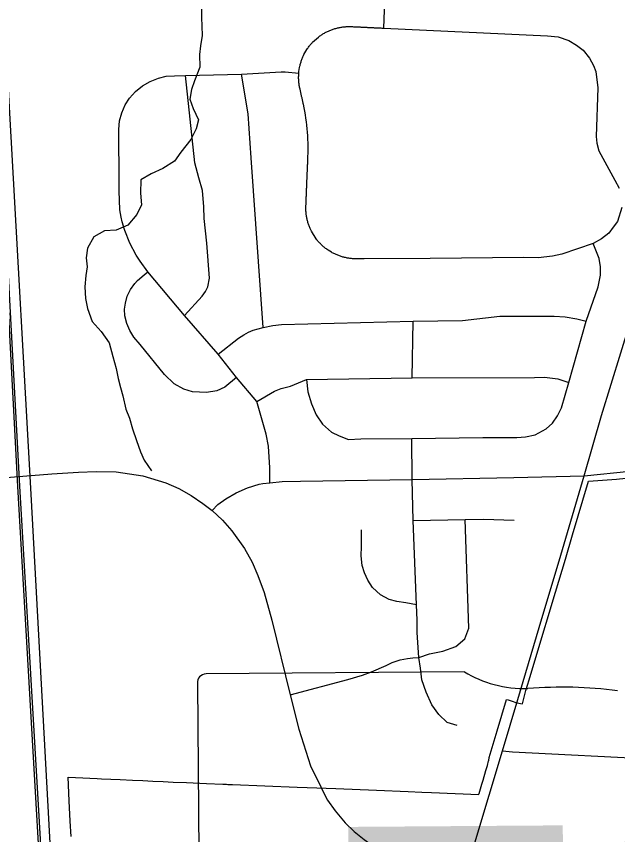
# Model space of a CAD drawing. Extents: x 114604 to 551442, y 316898 to 567001.
# Drawn here: x 204009 to 207570, y 455878 to 460721 of the extents above; entities that cross this region are included whole.
import ezdxf

# ---------------------------------------------------------------- set-up
doc = ezdxf.new("R2010")
doc.units = 0
for name, color, linetype in [('_CIVIL_CONSTRUCTION', 7, 'Continuous'), ('GE_P_Alignment_1000_Bearings', 7, 'Continuous'), ('GE_P_Alignment_1000_Cardinal_Points', 7, 'Continuous'), ('GE_P_Alignment_100_Stations', 7, 'Continuous'), ('GE_P_Alignment_500_Bearings', 7, 'Continuous'), ('GE_P_Alignment_500_Curve_Data', 7, 'Continuous'), ('PM_P_Cells', 7, 'Continuous')]:
    doc.layers.add(name, color=color, linetype=linetype)

msp = doc.modelspace()

# ---------------------------------------------------------------- linework, layer by layer
at = {"layer": '_CIVIL_CONSTRUCTION'}
for points in [[(203553.4, 457960), (204219, 458013.3), (204376.8, 458024.3), (204482.4, 458028.4), (204601.3, 458025.5), (204758.2, 458001.3), (204895.3, 457960.1), (204972, 457926.7), (205045.1, 457886.2), (205114.1, 457838.9), (205168.3, 457796.1), (205229.3, 457738.9), (205285.3, 457675.5), (205360, 457571), (205405.6, 457490.7), (205439.9, 457413), (205476.7, 457312), (205521.9, 457148.5), (205630.6, 456706.2), (205681.9, 456502.7), (205750.6, 456284.9), (205811.6, 456160.7)], [(205811.6, 456160.7), (205816.1, 456151.5), (205852.3, 456083.4), (205896.7, 456018.9), (205956.7, 455948.7), (206009.8, 455897.4), (206068.7, 455849.1), (206145.5, 455793.9), (206217.5, 455750.4), (206314.1, 455703.6), (206387.1, 455671.5), (206509.1, 455627.6), (206654, 455593.3)]]:
    msp.add_lwpolyline(points, dxfattribs=at)
at = {"layer": 'GE_P_Alignment_1000_Bearings'}
for points in [[(204449.4, 450394.8), (204311.4, 452868.7), (204173.1, 455279), (204017.9, 457939.5), (203903.7, 460071.1), (203748, 462907.4), (203634.6, 464784.5), (203576.3, 465870), (203439.7, 468382.1), (203262.4, 471440.6), (203163.6, 473310), (202985.8, 476617.4), (202836.1, 479159.8)], [(204462, 450395.5), (204324, 452869.4), (204185.7, 455279.7), (204030.4, 457940.2), (203916.2, 460071.8), (203760.5, 462908.1), (203647.1, 464785.2), (203588.8, 465870.7), (203452.2, 468382.8), (203274.9, 471441.3), (203176.1, 473310.7), (202998.4, 476618.1), (202848.6, 479160.5)], [(204519.6, 450390.9), (204388.9, 452745.6), (204237.1, 455321.9), (204094.9, 457929.9), (203978.2, 460007.6), (203815.1, 462919.8), (203661.1, 465583.7), (203516.7, 468228.3), (203370.7, 470946.3), (203228.6, 473311.1), (203080.2, 476082.6), (202926.9, 478847)]]:
    msp.add_lwpolyline(points, dxfattribs=at)
at = {"layer": 'GE_P_Alignment_1000_Cardinal_Points'}
msp.add_line((206353.9, 458581.6), (206360, 458917.1), dxfattribs=at)
for points in [[(206185, 460651.7), (206198.8, 461025.1)], [(207594.2, 459590), (207568.4, 459506.7), (207543.4, 459472.7), (207518.4, 459438.8), (207475.1, 459403.9), (207424.1, 459376.7), (207238.8, 459314), (207183.8, 459302.7), (207098.4, 459292.8), (207013.7, 459294.5), (206460.5, 459287.8), (206068.8, 459285.4), (206063.9, 459285.5), (206058.9, 459285.6), (206054, 459285.6), (206049.1, 459285.7), (206044.1, 459285.8), (206039.2, 459285.8), (206034.3, 459285.9), (206029.3, 459286), (206020.9, 459286), (206015.6, 459286.1), (206010.4, 459286.3), (206005.2, 459286.6), (206000, 459287), (205994.7, 459287.4), (205989.5, 459288), (205984.3, 459288.6), (205979.2, 459289.4), (205974, 459290.2), (205968.8, 459291.1), (205963.7, 459292.1), (205958.6, 459293.2), (205953.5, 459294.4), (205948.4, 459295.7), (205943.3, 459297), (205938.3, 459298.5), (205933.3, 459300), (205928.3, 459301.6), (205923.4, 459303.3), (205918.5, 459305.1), (205913.6, 459307), (205908.7, 459309), (205903.9, 459311), (205899.1, 459313.2), (205894.4, 459315.4), (205889.7, 459317.7), (205885, 459320.1), (205880.4, 459322.5), (205875.8, 459325.1), (205855.8, 459337.5), (205849.4, 459342), (205845.1, 459345.1), (205840.9, 459348.2), (205836.8, 459351.5), (205832.8, 459354.8), (205828.8, 459358.1), (205824.8, 459361.6), (205820.9, 459365.1), (205817.1, 459368.7), (205813.3, 459372.3), (205809.6, 459376), (205806, 459379.8), (205802.4, 459383.6), (205798.9, 459387.5), (205795.5, 459391.5), (205792.2, 459395.5), (205788.9, 459399.6), (205785.6, 459403.7), (205756.4, 459450.2), (205752.9, 459457.2), (205750.7, 459462), (205748.6, 459466.7), (205746.6, 459471.6), (205744.6, 459476.4), (205742.8, 459481.3), (205741, 459486.2), (205739.3, 459491.2), (205737.7, 459496.2), (205736.1, 459501.2), (205734.7, 459506.2), (205733.3, 459511.3), (205732.1, 459516.3), (205730.9, 459521.5), (205729.8, 459526.6), (205728.8, 459531.7), (205727.9, 459536.9), (205727.1, 459542), (205726.4, 459547.2), (205725.8, 459552.4), (205725.2, 459557.6), (205724.8, 459562.9), (205724.4, 459568.1), (205724.2, 459573.3), (205724, 459578.5), (205723.9, 459583.8), (205723.9, 459589), (205724, 459594.2), (205724.1, 459598.4), (205724.4, 459603.4), (205724.6, 459608.4), (205724.8, 459613.4), (205725, 459618.4), (205725.2, 459623.4), (205725.4, 459628.4), (205725.6, 459633.3), (205725.8, 459638.3), (205726, 459643.3), (205726.2, 459648.3), (205726.4, 459653.3), (205726.6, 459658.3), (205726.8, 459663.3), (205727, 459668.3), (205727.2, 459673.3), (205727.4, 459678.3), (205727.7, 459683.3), (205727.9, 459688.3), (205728.1, 459693.3), (205728.3, 459698.3), (205728.5, 459703.3), (205728.7, 459708.3), (205728.9, 459713.3), (205729.1, 459718.3), (205729.3, 459723.3), (205729.5, 459728.3), (205729.7, 459733.3), (205729.9, 459738.3), (205730.1, 459743.3), (205730.3, 459748.2), (205730.5, 459753.2), (205730.7, 459758.2), (205731, 459763.2), (205731.2, 459768.2), (205731.4, 459773.2), (205731.6, 459778.2), (205731.8, 459783.2), (205732, 459788.2), (205732.2, 459793.2), (205732.4, 459798.2), (205732.6, 459803.2), (205732.8, 459808.2), (205733, 459813.2), (205733.2, 459818.2), (205733.4, 459823.2), (205733.6, 459828.2), (205733.8, 459833.2), (205734, 459838.2), (205734.3, 459843.2), (205734.5, 459848.2), (205734.7, 459853.2), (205734.9, 459858.1), (205735.1, 459863.1), (205735.3, 459868.1), (205735.5, 459873.1), (205735.7, 459878.1), (205735.9, 459883.1), (205736.1, 459888.1), (205736.3, 459893.1), (205736.9, 459909.7), (205737.3, 459930.6), (205737.3, 459951.5), (205737, 459972.5), (205736.3, 459993.4), (205735.2, 460014.3), (205733.8, 460035.2), (205732, 460056.1), (205729.8, 460076.9), (205727.3, 460097.7), (205724.4, 460118.4), (205721.1, 460139.1), (205717.5, 460159.8), (205715.5, 460170), (205713.6, 460180.3), (205709.2, 460200.8), (205708.5, 460204.3), (205707.4, 460209.2), (205706.3, 460214), (205705.2, 460218.8), (205704.2, 460223.7), (205703.1, 460228.5), (205702, 460233.3), (205701, 460238.1), (205699.9, 460243), (205698.8, 460247.8), (205697.8, 460252.6), (205696.7, 460257.5), (205695.6, 460262.3), (205694.6, 460267.1), (205693.5, 460272), (205692.4, 460276.8), (205691.3, 460281.6), (205690.3, 460286.5), (205689.2, 460291.3), (205688.1, 460296.1), (205687, 460301.5), (205686, 460306.7), (205685.1, 460311.8), (205684.3, 460317), (205683.6, 460322.2), (205682.9, 460327.4), (205682.4, 460332.6), (205681.9, 460337.8), (205681.6, 460343), (205681.3, 460348.3), (205681.1, 460353.5), (205681.1, 460358.7), (205681.1, 460364), (205681.2, 460369.2), (205681.4, 460374.4), (205681.6, 460379.7), (205682.1, 460385.9), (205683, 460395.3), (205686.7, 460418.6), (205688.2, 460426.2), (205689.4, 460431.3), (205690.7, 460436.4), (205692.1, 460441.5), (205693.5, 460446.5), (205695.1, 460451.5), (205696.7, 460456.5), (205698.4, 460461.4), (205700.2, 460466.3), (205702.1, 460471.2), (205704, 460476.1), (205706.1, 460480.9), (205708.2, 460485.7), (205710.4, 460490.4), (205712.7, 460495.1), (205729.8, 460524.8), (205734.1, 460531.3), (205737.1, 460535.6), (205740.2, 460539.8), (205743.3, 460543.9), (205746.6, 460548.1), (205749.9, 460552.1), (205753.2, 460556.1), (205756.7, 460560), (205760.2, 460563.9), (205763.7, 460567.7), (205797.9, 460598.5), (205802.9, 460602.3), (205807.2, 460605.4), (205811.5, 460608.4), (205815.8, 460611.3), (205820.2, 460614.2), (205824.6, 460616.9), (205829.1, 460619.6), (205833.7, 460622.2), (205838.2, 460624.8), (205842.9, 460627.2), (205847.5, 460629.6), (205852.2, 460631.9), (205857, 460634.1), (205861.8, 460636.2), (205866.6, 460638.3), (205871.5, 460640.2), (205876.4, 460642.1), (205881.3, 460643.9), (205886.2, 460645.6), (205891.2, 460647.2), (205896.2, 460648.7), (205901.3, 460650.1), (205906.3, 460651.5), (205911.4, 460652.7), (205916.5, 460653.9), (205921.6, 460655), (205926.8, 460656), (205931.9, 460656.9), (205937.1, 460657.7), (205942.3, 460658.4), (205947.5, 460659.1), (205952.7, 460659.6), (205957.9, 460660), (205963.1, 460660.4), (205968.4, 460660.7), (205973.6, 460660.8), (205978.8, 460660.9), (205984.1, 460660.9), (205989.3, 460660.8), (205994.5, 460660.6), (206000.1, 460660.4), (206005, 460660.1), (206010, 460659.9), (206014.9, 460659.7), (206019.8, 460659.4), (206024.8, 460659.2), (206029.7, 460659), (206034.6, 460658.7), (206039.6, 460658.5), (206044.5, 460658.3), (206049.4, 460658.1), (206054.4, 460657.8), (206059.3, 460657.6), (206064.2, 460657.4), (206069.1, 460657.1), (206074.1, 460656.9), (206079, 460656.7), (206083.9, 460656.4), (206088.9, 460656.2), (206093.8, 460656), (206098.7, 460655.7), (206103.7, 460655.5), (206108.6, 460655.3), (206113.5, 460655), (206118.5, 460654.8), (206123.4, 460654.6), (206128.3, 460654.3), (206133.3, 460654.1), (206138.2, 460653.9), (206143.1, 460653.6), (206148, 460653.4), (206153, 460653.2), (206157.9, 460652.9), (206162.8, 460652.7), (206167.8, 460652.5), (206172.7, 460652.2), (206177.6, 460652), (206185, 460651.7)], [(206185, 460651.7), (207155.3, 460605.7), (207217.5, 460599.1), (207280.6, 460577.8), (207326.6, 460551), (207366.5, 460521), (207403.3, 460473.8), (207426.9, 460431.3), (207440.4, 460394.9), (207452, 460297.9), (207443.2, 460011.1), (207447.3, 459971.5), (207458.5, 459925), (207553.8, 459752.5), (207579.8, 459705.3)], [(205510.7, 457961), (205509.7, 458004.8), (205510.6, 458050), (205502.1, 458176.9), (205489, 458249.2), (205434.4, 458441.7), (205313.6, 458584.8), (205204.4, 458721.4), (205004.4, 458951.2), (204787.9, 459209.4), (204742.3, 459271.8), (204719.4, 459307.4), (204681.9, 459379), (204651.7, 459454), (204650, 459459), (204635.9, 459504.6), (204629.6, 459532.2), (204622, 459577), (204617.6, 459688.8), (204617.6, 459800.9), (204616.7, 459985.4), (204615.4, 460052.1), (204620.4, 460102.3), (204633.3, 460151), (204653.7, 460197.1), (204678.9, 460236.4), (204714.5, 460275.7), (204755.6, 460309.2), (204801.3, 460336.2), (204850.6, 460356.1), (204897.3, 460366.9), (204945.2, 460369.8), (205011.8, 460370.7), (205342.8, 460379.4), (205576.8, 460393.7), (205600.4, 460392.9), (205682.1, 460385.9)], [(205004.4, 458951.2), (205109.2, 459065.4), (205129.2, 459092.3), (205144.1, 459120.7), (205152.9, 459171.1), (205138.2, 459379.6), (205121.2, 459525.6), (205120.1, 459593.6), (205112.3, 459689.8), (205090.5, 459766.3), (205066.7, 459854.4), (205011.8, 460370.7)], [(205470.4, 458880), (205400.5, 459884.9), (205382.9, 460144.1), (205342.8, 460379.4)], [(205727.2, 458572.9), (205734.6, 458499.9), (205757.2, 458427.1), (205785.2, 458362.6), (205822.8, 458307.7), (205876, 458260.4), (205920.1, 458238.3), (205976.4, 458217.9), (206049.3, 458220.3), (206350.8, 458222.8), (206772, 458229), (206973.8, 458228.3), (207024.4, 458232.3), (207081, 458244.2), (207147.7, 458279.4), (207183.9, 458313), (207214.7, 458356.8), (207237.6, 458403.6), (207280.8, 458555.3), (207383.9, 458918.1), (207454.6, 459121.4), (207468.1, 459189.8), (207468.6, 459239.5), (207460.4, 459288.4), (207424.1, 459376.7)], [(205313.6, 458584.8), (205244.1, 458526.5), (205196.2, 458504.5), (205134.8, 458494.8), (205052.8, 458499.1), (205000.3, 458514.4), (204944.2, 458546.9), (204885.8, 458602.2), (204741.9, 458779.2), (204705.6, 458823.1), (204680.6, 458861.6), (204662.8, 458903.8), (204652.5, 458948.4), (204650.3, 458988), (204655.2, 459023.4), (204666.2, 459065.6), (204684.8, 459105.2), (204710.3, 459140.6), (204726.8, 459157.9), (204765.5, 459192.1), (204787.9, 459209.4)], [(205204.4, 458721.4), (205325.6, 458817.3), (205355.8, 458837.1), (205383.2, 458851.5), (205411.9, 458863.3), (205470.4, 458880), (205527.4, 458891.3), (205578.6, 458897), (206360, 458917.1), (206651.4, 458922.1), (206873.3, 458946.2), (207194.1, 458946.2), (207258.6, 458943.6), (207327.8, 458931.7), (207383.9, 458918.1)], [(205434.4, 458441.7), (205537.1, 458503.1), (205576.9, 458518.9), (205633.2, 458533.4), (205727.2, 458572.9), (206353.9, 458581.6), (207078.5, 458584.1), (207137.8, 458585.9), (207215, 458575.4), (207280.8, 458555.3)], [(206392.3, 456926.8), (206383.6, 457073.9), (206383.1, 457146.9), (206379.8, 457238.6), (206359.1, 457738.3), (206354.1, 457981), (206350.8, 458222.8)], [(206359.1, 457738.3), (206666.5, 457743.9), (206776.3, 457746.4), (206956.5, 457738.7)], [(206392.3, 456926.8), (206455.5, 456947.7), (206535.6, 456963.3), (206610.9, 456991.8), (206665.6, 457037.3), (206688.1, 457099.7), (206666.5, 457743.9)], [(206379.8, 457238.6), (206315.9, 457249.5), (206263.2, 457257.7), (206217.3, 457270.2), (206166.7, 457297.8), (206118.3, 457340.4), (206090.5, 457385.3), (206071.8, 457428.1), (206057.8, 457471), (206050.5, 457528.9), (206052.4, 457584.7), (206054, 457681.4)], [(206235.7, 456896.3), (206240.2, 456898.6), (206282, 456912.1), (206325.8, 456920.6), (206357.3, 456924.5), (206392.3, 456926.8)], [(206618.9, 456523.6), (206560.3, 456542.6), (206510.8, 456589.4), (206470.5, 456646), (206436.6, 456722.1), (206411, 456794.8), (206401.8, 456864.5), (206392.3, 456926.8)], [(205630.6, 456706.2), (205971.5, 456797.2), (206058.2, 456822.2), (206112.8, 456842.4), (206199.7, 456878.5), (206235.7, 456896.3)], [(206887.4, 456374.4), (206946.6, 456368.7), (207803, 456325)]]:
    msp.add_lwpolyline(points, dxfattribs=at)
at = {"layer": 'GE_P_Alignment_100_Stations'}
msp.add_lwpolyline([(204333.9, 455866.8), (204328.9, 455957.2), (204322.7, 456078), (204315.5, 456217.8), (204358.9, 456216.1), (204488.1, 456210.9), (204512.8, 456209.2), (204624.2, 456204.2), (204697.3, 456200.8), (204757.6, 456198.1), (204817.9, 456195.3), (204878.1, 456192.6), (204938.3, 456189.8), (205016.2, 456186.3), (205134.8, 456180.9), (205231.4, 456177.2), (205235.7, 456177), (205236.3, 456177), (205244.9, 456176.7), (205248.7, 456176.5), (205249.9, 456176.5), (205254.1, 456176.3), (205262.2, 456176), (205267.8, 456175.8), (205272.4, 456175.6), (205275.9, 456175.5), (205289.1, 456175), (205672.7, 456160.2), (205732, 456158), (205901.6, 456151.6), (206142, 456141.6), (206330, 456133.7), (206410.5, 456130.3), (206466.9, 456128), (206748.2, 456116.4), (206748.7, 456116.3), (206748.8, 456118.8), (206749.8, 456121.8), (206758.4, 456149.5), (206766.3, 456176.8), (206773.1, 456200.1), (206789.8, 456257.2), (206798.7, 456287.7), (206806.1, 456314.5), (206807, 456318.1), (206809.9, 456335.3), (206856.6, 456493.7), (206911.4, 456678.1), (206920.8, 456675.5), (206944.7, 456667.9), (206967.7, 456660.5), (206973.2, 456658.7), (207006.4, 456653.2), (207026, 456731.6), (207045.3, 456794.5), (207085.1, 456926.9), (207201.5, 457313.5), (207260.3, 457509.5), (207303.1, 457652.2), (207398.3, 457969.4), (207562.5, 457982.7), (207618.5, 457988.7)], dxfattribs=at)
at = {"layer": 'GE_P_Alignment_500_Bearings'}
for points in [[(207371.4, 458002.7), (207474.4, 458359.4), (207645.8, 458915.1), (207659.4, 458964.6)], [(207371.4, 458002.7), (207642.2, 458029), (207707.4, 458033.4), (207828.6, 458047.1), (207907.5, 458054), (207960.5, 458055.2), (208038.7, 458054.2), (208439.4, 458033.6), (209074, 458001.7), (209809.5, 457961.1), (211130, 457894.2), (211873.7, 457857.4), (212436.1, 457826.9), (213248.1, 457782.6), (213579.1, 457766.5), (213709, 457748.6), (213825.9, 457728.5), (213884.5, 457711.7), (213946.9, 457693.2), (213994.1, 457675.7)], [(205168.3, 457796.1), (205202.5, 457831.8), (205249.1, 457866.6), (205311.6, 457902.3), (205377.7, 457931), (205446.6, 457952.1), (205468.5, 457957.1), (205510.7, 457961), (205583, 457967.7), (205692.3, 457970.5), (206354.1, 457981), (206954.7, 457992.5), (207371.4, 458002.7)], [(206978.3, 456678.9), (207105.7, 457105.1), (207232.9, 457531.8), (207371.4, 458002.7)], [(206725.8, 455836.1), (206730.1, 455850.6), (206887.4, 456374.4), (206978.3, 456678.9)]]:
    msp.add_lwpolyline(points, dxfattribs=at)
at = {"layer": 'GE_P_Alignment_500_Curve_Data'}
for p, q in [((206662.4, 456841.8), (205133.6, 456830.8)), ((205082.6, 456775.9), (205105.5, 453606))]:
    msp.add_line(p, q, dxfattribs=at)
for centre, major_axis, start_param, end_param in [((205142.3, 456783), (60.5, 0.4), 1.712693, 3.28349), ((207023.9, 457212.4), (586.6, 4.2), 4.042523, 4.731795), ((207233.9, 455066.2), (2106, 15.2), 1.404758, 1.657858)]:
    msp.add_ellipse(centre, major_axis=major_axis, ratio=0.8, start_param=start_param, end_param=end_param, dxfattribs=at)
at = {"layer": 'PM_P_Cells'}
msp.add_lwpolyline([(205105.6, 460771), (205106.1, 460714.9), (205108.5, 460662.8), (205108.9, 460608.7), (205099.4, 460546.5), (205093.8, 460496.4), (205096.4, 460420.3), (205065, 460339.9), (205047.4, 460287.7), (205035.9, 460231.5), (205056.3, 460175.6), (205088.8, 460109.7), (205075.2, 460055.5), (205041.7, 459993.1), (204984.3, 459916.6), (204946.8, 459864.3), (204877.2, 459821.7), (204807.5, 459789.2), (204745.8, 459754.7), (204744.4, 459674.5), (204750.9, 459606.5), (204723.4, 459548.2), (204669.9, 459485.7), (204600.2, 459455.2), (204532.3, 459452.7), (204468.6, 459416.2), (204431.2, 459349.8), (204423.6, 459291.7), (204428, 459239.6), (204420.4, 459187.4), (204414.9, 459121.3), (204419.5, 459051.2), (204429.9, 458993.2), (204458.5, 458915.2), (204510.9, 458855.5), (204559.4, 458789.7), (204580, 458707.7), (204600.5, 458637.7), (204613, 458577.7), (204625.4, 458525.7), (204639.8, 458475.7), (204658.4, 458395.6), (204678.7, 458343.7), (204697.2, 458279.7), (204721.7, 458211.8), (204744.2, 458143.8), (204766.6, 458093.9), (204809.1, 458032)], dxfattribs=at)

# ---------------------------------------------------------------- texts
at = {"layer": 'GE_P_Alignment_500_Curve_Data'}
msp.add_text('750', height=2088.32, rotation=0.414, dxfattribs=at).set_placement((205847.5, 453834.9))

doc.saveas('drawing.dxf')
